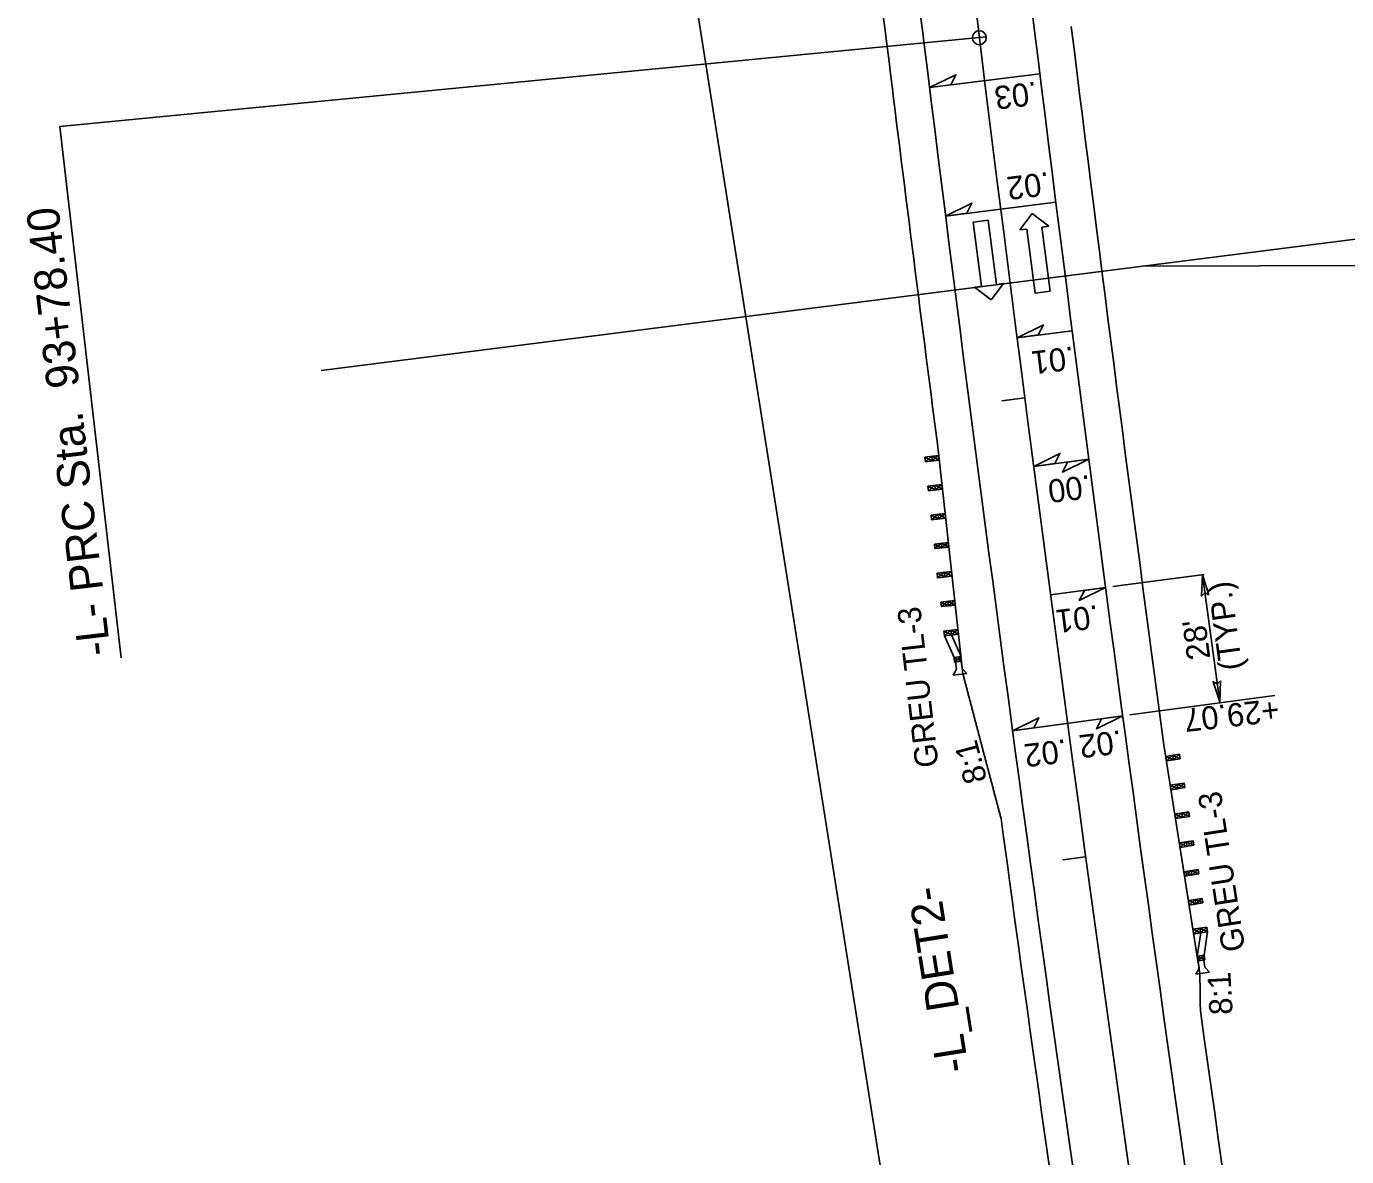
# Model space of a CAD drawing. Extents: x 472216 to 481979, y 489069 to 507339.
# Drawn here: x 478093 to 478378.2, y 495762.2 to 496006.3 of the extents above; entities that cross this region are included whole.
import ezdxf

# ---------------------------------------------------------------- set-up
doc = ezdxf.new("R2010")
doc.units = 0
for name, color, linetype in [('Old_Level_12', 7, 'Continuous'), ('Prop Drainage Structure Drop Inlet Grate 2 Narrow Slots and Sag Grates 840 24 CELL', 7, 'Continuous'), ('Prop Drainage Structure Drop Inlet Grate 2 Wide Slots and Sag Grates 840 22 Label', 7, 'Continuous'), ('Prop Drainage Structure Pipe CSP 15in', 7, 'Continuous'), ('Prop Drainage Structure Pipe Plug CELL', 7, 'Continuous'), ('Prop Drainage Structure Pipe RCP 24in Class III Label', 7, 'Continuous'), ('Prop Drainage Structure Pipe Side Drain 15in Label', 7, 'Continuous'), ('Prop Drainage Structure Tops and Inverts LABEL', 7, 'Continuous'), ('Prop Erosion Embankment Toe Protection CELL', 7, 'Continuous'), ('Sheet Block Revision CELL', 7, 'Continuous'), ('Sheet Block Title CELL', 7, 'Continuous'), ('Sheet North Arrow Point CELL', 7, 'Continuous'), ('Sheet PE Seal Cell', 7, 'Continuous'), ('Sheet Profile Grid Major CELL', 7, 'Continuous')]:
    doc.layers.add(name, color=color, linetype=linetype)

msp = doc.modelspace()

# ---------------------------------------------------------------- linework, layer by layer
at = {"layer": 'Old_Level_12'}
for p, q in [((478300.36, 496004.05), (478100.25, 495984.66)), ((478100.25, 495984.66), (478113.48, 495869.93))]:
    msp.add_line(p, q, dxfattribs=at)
msp.add_circle((478298.87, 496003.86), 1.5, dxfattribs=at)
msp.add_circle((478298.87, 496003.86), 1.5, dxfattribs=at)
at = {"layer": 'Prop Drainage Structure Drop Inlet Grate 2 Narrow Slots and Sag Grates 840 24 CELL'}
msp.add_line((478350.83, 495860.34), (478347.09, 495887.81), dxfattribs=at)
for points in [[(478288.11, 495993.13), (478293.82, 495995.85), (478292.7, 495993.7)], [(478291.58, 495965.32), (478297.26, 495968.1), (478296.17, 495965.93)], [(478307.02, 495939.04), (478312.7, 495941.82), (478311.6, 495939.66)], [(478310.6, 495911.27), (478316.28, 495914.05), (478315.18, 495911.89)], [(478322.5, 495912.82), (478316.82, 495910.04), (478317.91, 495912.2)], [(478348.4, 495883.48), (478347.09, 495887.85), (478346.84, 495883.26), (478347.57, 495883.93)], [(478326.14, 495885.08), (478320.45, 495882.3), (478321.55, 495884.47)], [(478350.92, 495864.95), (478350.82, 495860.38), (478349.36, 495864.74), (478350.23, 495864.29)], [(478306.04, 495854.16), (478311.72, 495856.94), (478310.63, 495854.77)], [(478329.83, 495857.35), (478324.15, 495854.57), (478325.25, 495856.73)]]:
    msp.add_lwpolyline(points, close=True, dxfattribs=at)
at = {"layer": 'Prop Drainage Structure Drop Inlet Grate 2 Wide Slots and Sag Grates 840 22 Label'}
for p, q in [((478288.11, 495993.13), (478311.93, 495996.08)), ((478291.58, 495965.32), (478315.39, 495968.32)), ((478307.02, 495939.04), (478318.92, 495940.56)), ((478310.6, 495911.27), (478322.5, 495912.82)), ((478347.42, 495887.89), (478327.72, 495885.29)), ((478314.24, 495883.51), (478326.14, 495885.08)), ((478331.38, 495857.56), (478362.7, 495861.76)), ((478306.04, 495854.16), (478329.83, 495857.35))]:
    msp.add_line(p, q, dxfattribs=at)
at = {"layer": 'Prop Drainage Structure Pipe Plug CELL'}
for p, q in [((478289.8, 495916.13), (478294.96, 495869.66)), ((478290.08, 495913.6), (478287.1, 495913.27)), ((478288.7, 495912.44), (478287.1, 495913.27)), ((478287.1, 495913.27), (478287.21, 495912.28)), ((478287.21, 495912.28), (478288.59, 495913.44)), ((478288.59, 495913.44), (478288.7, 495912.44)), ((478288.59, 495913.44), (478290.19, 495912.61)), ((478288.7, 495912.44), (478290.08, 495913.6)), ((478290.08, 495913.6), (478290.19, 495912.61)), ((478290.19, 495912.61), (478287.21, 495912.28)), ((478290.19, 495912.61), (478288.7, 495912.44)), ((478290.78, 495907.34), (478287.74, 495907)), ((478289.37, 495906.18), (478287.74, 495907)), ((478287.74, 495907), (478287.85, 495906.01)), ((478287.85, 495906.01), (478289.26, 495907.17)), ((478290.89, 495906.35), (478287.85, 495906.01)), ((478289.26, 495907.17), (478289.37, 495906.18)), ((478289.26, 495907.17), (478290.89, 495906.35)), ((478290.78, 495907.34), (478289.37, 495906.18)), ((478291.47, 495901.08), (478288.44, 495900.74)), ((478290.07, 495899.91), (478288.44, 495900.74)), ((478288.44, 495900.74), (478288.55, 495899.75)), ((478288.55, 495899.75), (478289.96, 495900.91)), ((478291.58, 495900.08), (478288.55, 495899.75)), ((478289.96, 495900.91), (478290.07, 495899.91)), ((478289.96, 495900.91), (478291.58, 495900.08)), ((478291.47, 495901.08), (478290.07, 495899.91)), ((478292.17, 495894.81), (478289.15, 495894.48)), ((478290.77, 495893.65), (478289.15, 495894.48)), ((478289.15, 495894.48), (478289.26, 495893.49)), ((478289.26, 495893.49), (478290.66, 495894.65)), ((478292.28, 495893.82), (478289.26, 495893.49)), ((478290.66, 495894.65), (478290.77, 495893.65)), ((478290.66, 495894.65), (478292.28, 495893.82)), ((478292.17, 495894.81), (478290.77, 495893.65)), ((478292.17, 495894.81), (478292.28, 495893.82)), ((478292.86, 495888.55), (478289.75, 495888.21)), ((478291.42, 495887.39), (478289.75, 495888.21)), ((478289.75, 495888.21), (478289.86, 495887.21)), ((478289.86, 495887.21), (478291.3, 495888.38)), ((478291.3, 495888.38), (478291.42, 495887.39)), ((478291.3, 495888.38), (478292.97, 495887.56)), ((478292.86, 495888.55), (478291.42, 495887.39)), ((478292.97, 495887.56), (478289.86, 495887.21)), ((478293.56, 495882.29), (478290.58, 495881.96)), ((478292.18, 495881.13), (478290.58, 495881.96)), ((478290.58, 495881.96), (478290.69, 495880.96)), ((478290.69, 495880.96), (478292.07, 495882.12)), ((478292.07, 495882.12), (478292.18, 495881.13)), ((478292.07, 495882.12), (478293.67, 495881.3)), ((478293.56, 495882.29), (478292.18, 495881.13)), ((478293.67, 495881.3), (478290.69, 495880.96)), ((478294.25, 495876.03), (478291.21, 495875.69)), ((478292.84, 495874.86), (478291.21, 495875.69)), ((478291.21, 495875.69), (478291.32, 495874.69)), ((478291.32, 495874.69), (478292.73, 495875.86)), ((478294.37, 495875.03), (478291.32, 495874.69)), ((478291.32, 495874.69), (478293.42, 495870)), ((478292.73, 495875.86), (478292.84, 495874.86)), ((478292.73, 495875.86), (478294.37, 495875.03)), ((478294.25, 495876.03), (478292.84, 495874.86)), ((478292.84, 495874.86), (478294.91, 495870.16)), ((478294.91, 495870.16), (478293.42, 495870)), ((478293.42, 495870), (478293.47, 495869.5)), ((478295.02, 495869.17), (478293.42, 495870)), ((478293.42, 495870), (478293.53, 495869)), ((478293.53, 495869), (478294.91, 495870.16)), ((478295.02, 495869.17), (478293.53, 495869)), ((478293.68, 495869.47), (478294.28, 495869.55)), ((478293.94, 495867.44), (478293.68, 495869.47)), ((478294.28, 495869.55), (478294.89, 495869.62)), ((478294.89, 495869.62), (478295.15, 495867.59)), ((478293.24, 495866.16), (478293.94, 495867.44)), ((478296.16, 495866.54), (478293.24, 495866.16)), ((478295.15, 495867.59), (478296.16, 495866.54)), ((478338.74, 495851.12), (478345.99, 495804.93)), ((478339.13, 495848.61), (478342.1, 495849.07)), ((478339.13, 495848.61), (478339.29, 495847.62)), ((478340.77, 495847.85), (478339.13, 495848.61)), ((478340.62, 495848.84), (478339.29, 495847.62)), ((478339.29, 495847.62), (478342.25, 495848.08)), ((478339.29, 495847.62), (478340.77, 495847.85)), ((478340.62, 495848.84), (478340.77, 495847.85)), ((478342.25, 495848.08), (478340.62, 495848.84)), ((478340.77, 495847.85), (478342.1, 495849.07)), ((478342.1, 495849.07), (478342.25, 495848.08)), ((478340.11, 495842.38), (478343.13, 495842.86)), ((478340.11, 495842.38), (478341.77, 495841.63)), ((478341.62, 495842.62), (478340.27, 495841.39)), ((478341.62, 495842.62), (478341.77, 495841.63)), ((478343.28, 495841.87), (478341.62, 495842.62)), ((478341.77, 495841.63), (478343.13, 495842.86)), ((478343.13, 495842.86), (478343.28, 495841.87)), ((478340.27, 495841.39), (478343.28, 495841.87)), ((478341.09, 495836.16), (478344.1, 495836.63)), ((478342.6, 495836.39), (478341.24, 495835.17)), ((478342.6, 495836.39), (478342.75, 495835.41)), ((478344.25, 495835.64), (478342.6, 495836.39)), ((478342.75, 495835.41), (478344.1, 495836.63)), ((478344.1, 495836.63), (478344.25, 495835.64)), ((478341.09, 495836.16), (478342.75, 495835.41)), ((478341.24, 495835.17), (478344.25, 495835.64)), ((478342.07, 495829.93), (478345.07, 495830.4)), ((478342.07, 495829.93), (478342.22, 495828.94)), ((478342.07, 495829.93), (478343.72, 495829.18)), ((478343.57, 495830.17), (478342.22, 495828.94)), ((478342.22, 495828.94), (478345.22, 495829.42)), ((478343.57, 495830.17), (478343.72, 495829.18)), ((478345.22, 495829.42), (478343.57, 495830.17)), ((478343.72, 495829.18), (478345.07, 495830.4)), ((478345.07, 495830.4), (478345.22, 495829.42)), ((478343.04, 495823.71), (478346.14, 495824.19)), ((478343.04, 495823.71), (478344.75, 495822.96)), ((478344.59, 495823.95), (478343.2, 495822.72)), ((478343.2, 495822.72), (478346.3, 495823.21)), ((478344.59, 495823.95), (478344.75, 495822.96)), ((478346.3, 495823.21), (478344.59, 495823.95)), ((478344.75, 495822.96), (478346.14, 495824.19)), ((478346.14, 495824.19), (478346.3, 495823.21)), ((478344.02, 495817.48), (478346.99, 495817.95)), ((478344.02, 495817.48), (478345.66, 495816.73)), ((478345.5, 495817.72), (478344.18, 495816.49)), ((478344.18, 495816.49), (478347.14, 495816.96)), ((478345.5, 495817.72), (478345.66, 495816.73)), ((478347.14, 495816.96), (478345.5, 495817.72)), ((478345.66, 495816.73), (478346.99, 495817.95)), ((478346.99, 495817.95), (478347.14, 495816.96)), ((478345, 495811.26), (478348.03, 495811.73)), ((478345, 495811.26), (478346.67, 495810.51)), ((478346.51, 495811.49), (478345.16, 495810.27)), ((478345.16, 495810.27), (478348.18, 495810.74)), ((478346.51, 495811.49), (478346.67, 495810.51)), ((478348.18, 495810.74), (478346.51, 495811.49)), ((478346.67, 495810.51), (478348.03, 495811.73)), ((478348.18, 495810.74), (478347.4, 495805.66)), ((478348.03, 495811.73), (478348.18, 495810.74)), ((478346.67, 495810.51), (478345.92, 495805.43)), ((478345.92, 495805.43), (478347.4, 495805.66)), ((478347.55, 495804.67), (478345.92, 495805.43)), ((478346.07, 495804.44), (478347.4, 495805.66)), ((478346.68, 495805), (478346.07, 495804.91)), ((478346.07, 495804.91), (478346.35, 495802.89)), ((478347.28, 495805.08), (478346.68, 495805)), ((478347.56, 495803.06), (478347.28, 495805.08)), ((478347.4, 495805.66), (478347.48, 495805.17)), ((478347.4, 495805.66), (478347.55, 495804.67)), ((478346.35, 495802.89), (478345.66, 495801.6)), ((478346.07, 495804.44), (478347.55, 495804.67)), ((478348.57, 495802.01), (478347.56, 495803.06)), ((478345.66, 495801.6), (478348.57, 495802.01))]:
    msp.add_line(p, q, dxfattribs=at)
at = {"layer": 'Prop Drainage Structure Pipe RCP 24in Class III Label'}
for centre, radius, start, end in [((475321.37, 495637.14), 3012, 7.02151, 12.08827), ((475321.37, 495637.14), 2988, 7.02151, 10.8603), ((491911.02, 497680.41), 13703, 187.021509, 188.665099), ((491911.02, 497680.41), 13727, 187.021509, 188.665113)]:
    msp.add_arc(centre, radius, start, end, dxfattribs=at)
at = {"layer": 'Prop Drainage Structure Pipe Side Drain 15in Label'}
for p, q in [((478307.63, 495962.35), (478310.3, 495965.87)), ((478310.3, 495965.87), (478313.88, 495963.16)), ((478297.52, 495964.04), (478300.8, 495964.46)), ((478299.33, 495950.15), (478297.52, 495964.04)), ((478300.8, 495964.46), (478302.6, 495950.58)), ((478309.12, 495962.54), (478307.63, 495962.35)), ((478310.92, 495948.66), (478309.12, 495962.54)), ((478313.88, 495963.16), (478312.39, 495962.97)), ((478312.39, 495962.97), (478314.19, 495949.09)), ((478304.09, 495950.77), (478301.42, 495947.25)), ((478302.6, 495950.58), (478304.09, 495950.77)), ((478297.84, 495949.96), (478299.33, 495950.15)), ((478301.42, 495947.25), (478297.84, 495949.96)), ((478314.19, 495949.09), (478310.92, 495948.66))]:
    msp.add_line(p, q, dxfattribs=at)
at = {"layer": 'Prop Drainage Structure Tops and Inverts LABEL'}
for centre, radius, start, end in [((475321.37, 495637.14), 2980, 7.02151, 10.17537), ((491911.02, 497680.41), 13695, 187.021509, 187.67615), ((491911.02, 497680.41), 13735, 187.021509, 187.380115)]:
    msp.add_arc(centre, radius, start, end, dxfattribs=at)
at = {"layer": 'Prop Erosion Embankment Toe Protection CELL'}
for p, q in [((478295.32, 495866.43), (478289.8, 495916.13)), ((478346.5, 495801.72), (478338.74, 495851.12))]:
    msp.add_line(p, q, dxfattribs=at)
for centre, radius, start, end in [((475321.37, 495637.14), 2980, 7.02151, 10.17537), ((491911.02, 497680.41), 13695, 187.021509, 187.67615), ((491911.02, 497680.41), 13735, 187.021509, 187.380115), ((491911.02, 497680.41), 13732, 187.722346, 188.665113), ((491911.02, 497680.41), 13695, 187.918735, 188.665099)]:
    msp.add_arc(centre, radius, start, end, dxfattribs=at)
for points in [[(478303.55, 495835.2), (478303.44, 495835.63), (478303.33, 495836.05), (478303.22, 495836.47), (478303.11, 495836.89), (478303, 495837.31), (478302.88, 495837.74), (478302.77, 495838.16), (478302.66, 495838.58), (478302.55, 495839), (478302.44, 495839.42), (478302.33, 495839.84), (478302.21, 495840.27), (478302.1, 495840.69), (478301.99, 495841.11), (478301.88, 495841.53), (478301.77, 495841.95), (478301.66, 495842.38), (478301.54, 495842.8), (478301.43, 495843.22), (478301.32, 495843.64), (478301.21, 495844.06), (478301.1, 495844.49), (478300.99, 495844.91), (478300.88, 495845.33), (478300.76, 495845.75), (478300.65, 495846.17), (478300.54, 495846.59), (478300.43, 495847.02), (478300.32, 495847.44), (478300.21, 495847.86), (478300.1, 495848.28), (478299.98, 495848.7), (478299.87, 495849.13), (478299.76, 495849.55), (478299.65, 495849.97), (478299.54, 495850.39), (478299.43, 495850.81), (478299.32, 495851.24), (478299.21, 495851.66), (478299.09, 495852.08), (478298.98, 495852.5), (478298.87, 495852.92), (478298.76, 495853.35), (478298.65, 495853.77), (478298.54, 495854.19), (478298.43, 495854.61), (478298.32, 495855.03), (478298.21, 495855.46), (478298.09, 495855.88), (478297.98, 495856.3), (478297.87, 495856.72), (478297.76, 495857.14), (478297.65, 495857.57), (478297.54, 495857.99), (478297.43, 495858.41), (478297.32, 495858.83), (478297.21, 495859.25), (478297.09, 495859.68), (478296.98, 495860.1), (478296.87, 495860.52), (478296.76, 495860.94), (478296.65, 495861.36), (478296.54, 495861.79), (478296.43, 495862.21), (478296.32, 495862.63), (478296.21, 495863.05), (478296.1, 495863.48), (478295.99, 495863.9), (478295.87, 495864.32), (478295.76, 495864.74), (478295.65, 495865.16), (478295.54, 495865.59), (478295.32, 495866.43)], [(478346.61, 495793.67), (478346.6, 495793.78), (478346.6, 495793.89), (478346.6, 495794), (478346.6, 495794.11), (478346.6, 495794.22), (478346.6, 495794.32), (478346.6, 495794.43), (478346.59, 495794.54), (478346.59, 495794.65), (478346.59, 495794.76), (478346.59, 495794.87), (478346.59, 495794.98), (478346.59, 495795.09), (478346.59, 495795.19), (478346.58, 495795.3), (478346.58, 495795.41), (478346.58, 495795.52), (478346.58, 495795.63), (478346.58, 495795.74), (478346.58, 495795.85), (478346.57, 495795.96), (478346.57, 495796.06), (478346.57, 495796.17), (478346.57, 495796.28), (478346.57, 495796.39), (478346.57, 495796.5), (478346.57, 495796.61), (478346.56, 495796.72), (478346.56, 495796.83), (478346.56, 495796.94), (478346.56, 495797.04), (478346.56, 495797.15), (478346.56, 495797.26), (478346.56, 495797.37), (478346.55, 495797.48), (478346.55, 495797.59), (478346.55, 495797.7), (478346.55, 495797.81), (478346.55, 495797.91), (478346.55, 495798.02), (478346.55, 495798.13), (478346.54, 495798.24), (478346.54, 495798.35), (478346.54, 495798.46), (478346.54, 495798.57), (478346.54, 495798.68), (478346.54, 495798.78), (478346.54, 495798.89), (478346.53, 495799), (478346.53, 495799.11), (478346.53, 495799.22), (478346.53, 495799.33), (478346.53, 495799.44), (478346.53, 495799.55), (478346.53, 495799.65), (478346.52, 495799.76), (478346.52, 495799.87), (478346.52, 495799.98), (478346.52, 495800.09), (478346.52, 495800.2), (478346.52, 495800.31), (478346.52, 495800.42), (478346.51, 495800.52), (478346.51, 495800.63), (478346.51, 495800.74), (478346.51, 495800.85), (478346.51, 495800.96), (478346.51, 495801.07), (478346.51, 495801.18), (478346.5, 495801.29), (478346.5, 495801.39), (478346.5, 495801.5), (478346.5, 495801.72)]]:
    msp.add_spline(points, degree=3, dxfattribs=at)
at = {"layer": 'Sheet Block Revision CELL'}
msp.add_line((478334.11, 495954.51), (478572.86, 495955.18), dxfattribs=at)
at = {"layer": 'Sheet Block Title CELL'}
msp.add_line((478156.7, 495931.96), (478454.31, 495969.79), dxfattribs=at)
at = {"layer": 'Sheet North Arrow Point CELL'}
msp.add_line((478309.07, 495560.39), (478170.96, 496433.14), dxfattribs=at)
for centre, radius, start, end in [((475321.37, 495637.14), 3000, 7.02151, 12.08827), ((491911.02, 497680.41), 13715, 187.021509, 189.816184)]:
    msp.add_arc(centre, radius, start, end, dxfattribs=at)
at = {"layer": 'Sheet PE Seal Cell'}
for p, q in [((478308.68, 495926.08), (478303.72, 495925.44)), ((478321.83, 495826.95), (478316.88, 495826.27))]:
    msp.add_line(p, q, dxfattribs=at)

# ---------------------------------------------------------------- texts
at = {"layer": 'Old_Level_12'}
msp.add_text('-L- PRC Sta.  93+78.40', height=7, rotation=96.6671, dxfattribs=at).set_placement((478111.26, 495870.69))
at = {"layer": 'Prop Drainage Structure Drop Inlet Grate 2 Narrow Slots and Sag Grates 840 24 CELL'}
for s, rotation, p in [('.03', 187.0605, (478311.11, 495994.41)), ('.02', 187.0605, (478313.76, 495974.88)), ('.01', 187.0605, (478319.1, 495937.2)), ('.00', 187.0605, (478322.67, 495909.43)), ('(TYP.)', 97.7346, (478355.71, 495867.55)), ('.01', 187.0605, (478324.36, 495881.33)), ("28'", 97.7346, (478348.78, 495869.81)), ('+29.07', 186.4562, (478363.35, 495861.16)), ('.02', 187.0605, (478329.38, 495854.3)), ('.02', 187.0605, (478317.52, 495852.35))]:
    msp.add_text(s, height=5, rotation=rotation, dxfattribs=at).set_placement(p)
at = {"layer": 'Prop Drainage Structure Pipe CSP 15in'}
for rotation, p in [(104.7299, (478300.59, 495843.49)), (93.0599, (478353.59, 495792.9))]:
    msp.add_text('8:1', height=5, rotation=rotation, dxfattribs=at).set_placement(p)
at = {"layer": 'Prop Drainage Structure Pipe Plug CELL'}
for rotation, p in [(96.5773, (478290.09, 495846.49)), (98.8006, (478356.32, 495806.82))]:
    msp.add_text('GREU TL-3', height=5, rotation=rotation, dxfattribs=at).set_placement(p)
at = {"layer": 'Sheet Profile Grid Major CELL'}
msp.add_text('-L_DET2-', height=7, rotation=98.9925, dxfattribs=at).set_placement((478296.65, 495780.81))

doc.saveas('drawing.dxf')
